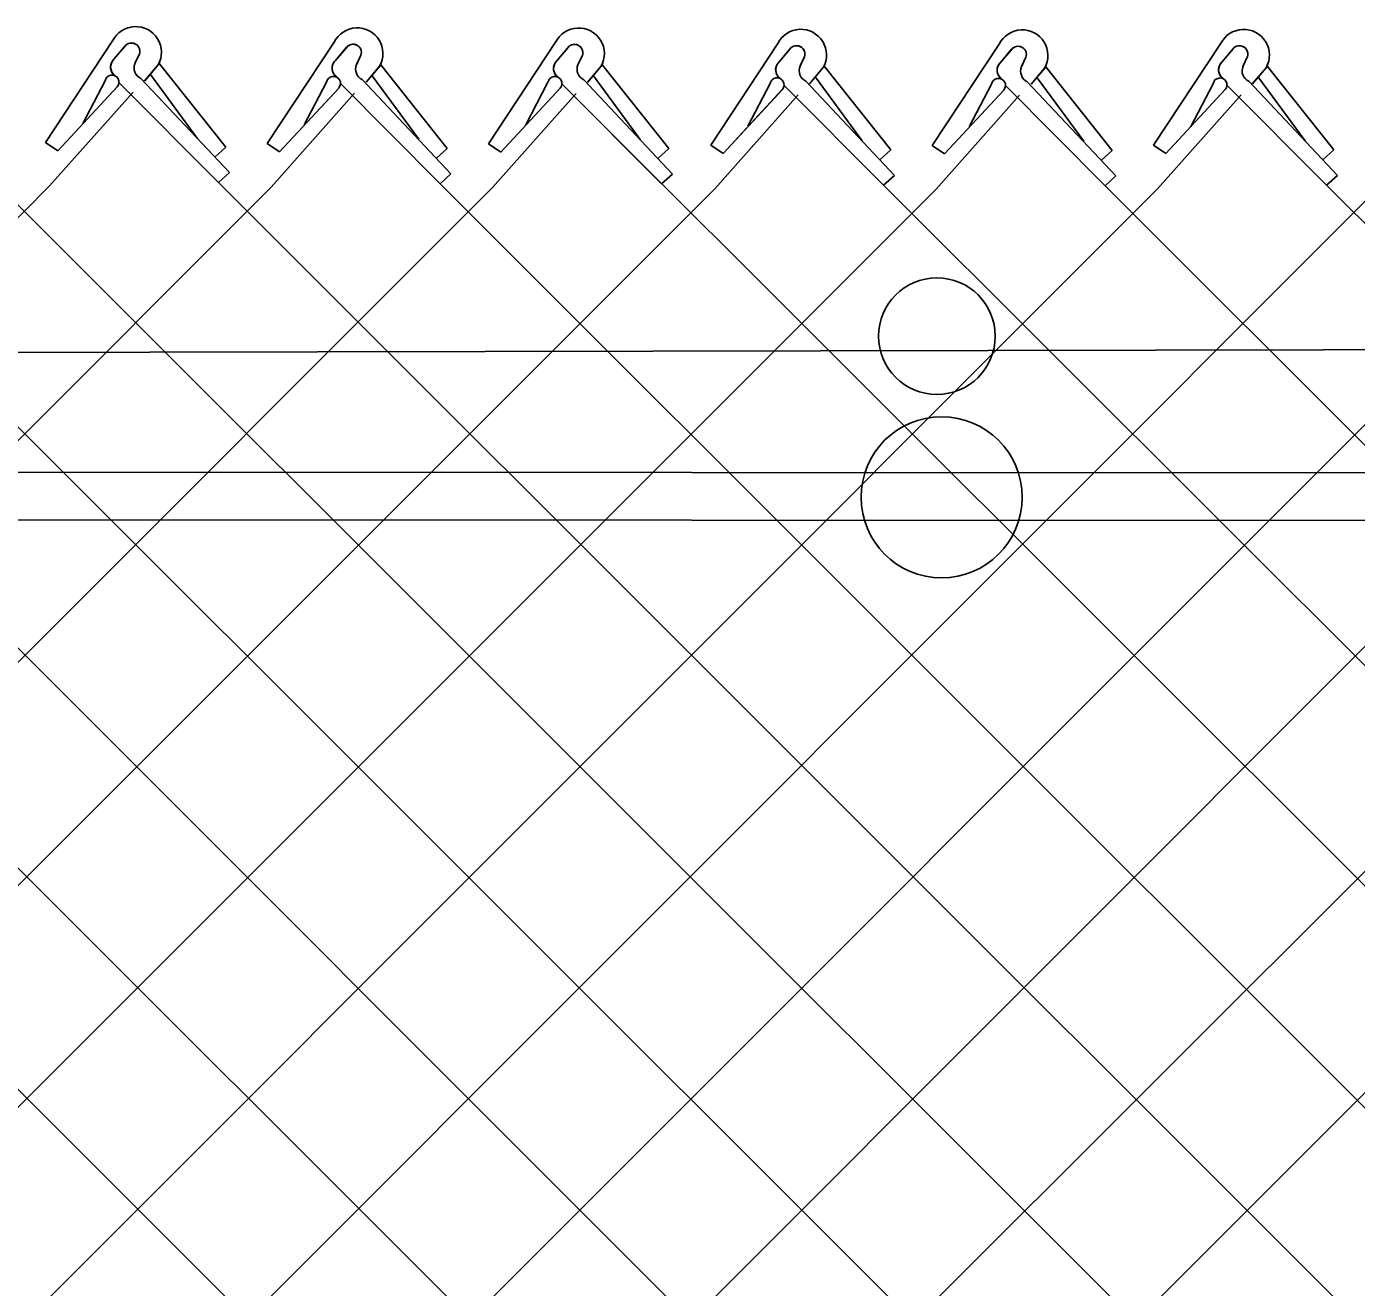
# Model space of a CAD drawing. Extents: x 0 to 2.85, y -0.1 to 1.83.
# Drawn here: x 0.44266 to 0.49103, y 1.35681 to 1.40266 of the extents above; entities that cross this region are included whole.
import ezdxf

# ---------------------------------------------------------------- set-up
doc = ezdxf.new("R2010")
doc.units = 0
doc.layers.add('sb_Chainlink Fence', color=7, linetype='Continuous')
doc.layers.add('sb_Existing Structural Steel', color=7, linetype='Continuous')

msp = doc.modelspace()

# ---------------------------------------------------------------- linework, layer by layer
at = {"layer": 'sb_Chainlink Fence'}
for p, q in [((0.4457942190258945, 1.4021397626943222), (0.44335774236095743, 1.3984508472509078)), ((0.4538509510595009, 1.4020950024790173), (0.45141447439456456, 1.3984060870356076)), ((0.4619038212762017, 1.40208930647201), (0.45946734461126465, 1.3984003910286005)), ((0.46998191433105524, 1.4020415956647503), (0.46754543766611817, 1.3983526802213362)), ((0.47803539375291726, 1.4020211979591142), (0.4755989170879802, 1.3983322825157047)), ((0.4860896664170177, 1.4020378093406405), (0.4836531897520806, 1.3983488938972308)), ((0.4458418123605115, 1.4014709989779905), (0.4462869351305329, 1.401998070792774)), ((0.4462458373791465, 1.4019547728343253), (0.4458418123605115, 1.4014709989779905)), ((0.44676793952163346, 1.4016692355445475), (0.44660439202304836, 1.401314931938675)), ((0.4466050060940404, 1.4013274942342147), (0.4467676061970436, 1.4016611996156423)), ((0.45389854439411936, 1.4014262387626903), (0.4543436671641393, 1.4019533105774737)), ((0.45430256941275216, 1.401910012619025), (0.45389854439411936, 1.4014262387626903)), ((0.4548246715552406, 1.4016244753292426), (0.4546611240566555, 1.4012701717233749)), ((0.45466173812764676, 1.4012827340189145), (0.45482433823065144, 1.4016164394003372)), ((0.46195141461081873, 1.4014205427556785), (0.46239653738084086, 1.4019476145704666)), ((0.4623554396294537, 1.401904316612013), (0.46195141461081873, 1.4014205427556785)), ((0.4628775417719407, 1.4016187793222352), (0.4627139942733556, 1.4012644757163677)), ((0.46271460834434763, 1.401277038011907), (0.4628772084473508, 1.4016107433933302)), ((0.470029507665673, 1.4013728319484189), (0.4704746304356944, 1.4018999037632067)), ((0.47043353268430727, 1.4018566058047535), (0.470029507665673, 1.4013728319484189)), ((0.470955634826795, 1.4015710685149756), (0.4707920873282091, 1.401216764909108)), ((0.4707927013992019, 1.4012293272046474), (0.47095530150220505, 1.4015630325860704)), ((0.47808298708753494, 1.4013524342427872), (0.4785281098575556, 1.4018795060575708)), ((0.47848701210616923, 1.4018362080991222), (0.47808298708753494, 1.4013524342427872)), ((0.4790091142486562, 1.4015506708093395), (0.4788455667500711, 1.401196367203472)), ((0.47884618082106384, 1.4012089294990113), (0.47900878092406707, 1.4015426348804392)), ((0.48613725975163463, 1.4013690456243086), (0.48658238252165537, 1.401896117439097)), ((0.4865412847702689, 1.401852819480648), (0.48613725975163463, 1.4013690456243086)), ((0.48706338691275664, 1.4015672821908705), (0.48689983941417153, 1.4012129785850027)), ((0.4869004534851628, 1.4012255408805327), (0.48706305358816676, 1.4015592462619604)), ((0.4469513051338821, 1.4006800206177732), (0.4474465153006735, 1.4012662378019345)), ((0.44695786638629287, 1.4006889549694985), (0.4474490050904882, 1.4012682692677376)), ((0.4474465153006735, 1.4012662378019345), (0.44748293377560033, 1.4013343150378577)), ((0.44748293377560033, 1.4013343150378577), (0.4475139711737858, 1.401407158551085)), ((0.4499072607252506, 1.3982749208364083), (0.44749443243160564, 1.401309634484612)), ((0.45500803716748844, 1.400635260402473), (0.4555032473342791, 1.4012214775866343)), ((0.45501459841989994, 1.4006441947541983), (0.45550573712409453, 1.4012235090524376)), ((0.4555032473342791, 1.4012214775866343), (0.455539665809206, 1.4012895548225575)), ((0.455539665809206, 1.4012895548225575), (0.4555707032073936, 1.4013623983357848)), ((0.457963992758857, 1.3982301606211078), (0.45555116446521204, 1.401264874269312)), ((0.4630609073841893, 1.4006295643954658), (0.46355611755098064, 1.4012157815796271)), ((0.46306746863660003, 1.4006384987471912), (0.4635586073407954, 1.4012178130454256)), ((0.46355611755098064, 1.4012157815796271), (0.46359253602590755, 1.4012838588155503)), ((0.46359253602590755, 1.4012838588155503), (0.463623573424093, 1.401356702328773)), ((0.46601686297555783, 1.398224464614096), (0.46360403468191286, 1.4012591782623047)), ((0.47113900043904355, 1.4005818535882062), (0.4716342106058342, 1.4011680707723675)), ((0.4711455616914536, 1.4005907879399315), (0.47163670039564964, 1.4011701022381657)), ((0.4716342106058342, 1.4011680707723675), (0.4716706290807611, 1.4012361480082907)), ((0.4716706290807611, 1.4012361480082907), (0.47170166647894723, 1.4013089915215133)), ((0.4740949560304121, 1.3981767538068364), (0.4716821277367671, 1.4012114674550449)), ((0.4791924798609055, 1.40056145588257), (0.4796876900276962, 1.4011476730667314)), ((0.47919904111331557, 1.4005703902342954), (0.4796901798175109, 1.4011497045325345)), ((0.4796876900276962, 1.4011476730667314), (0.4797241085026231, 1.4012157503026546)), ((0.4797241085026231, 1.4012157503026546), (0.47975514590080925, 1.4012885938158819)), ((0.4821484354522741, 1.3981563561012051), (0.47973560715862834, 1.4011910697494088)), ((0.4872467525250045, 1.4005780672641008), (0.48774196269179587, 1.4011642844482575)), ((0.487253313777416, 1.4005870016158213), (0.48774445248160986, 1.4011663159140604)), ((0.48774196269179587, 1.4011642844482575), (0.4877783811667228, 1.4012323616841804)), ((0.4877783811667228, 1.4012323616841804), (0.48780941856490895, 1.4013052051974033)), ((0.49020270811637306, 1.3981729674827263), (0.4877898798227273, 1.4012076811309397)), ((0.44551684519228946, 1.4006842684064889), (0.44470520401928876, 1.39913271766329)), ((0.4460184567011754, 1.4006330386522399), (0.4496458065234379, 1.3969902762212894)), ((0.44681616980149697, 1.400775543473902), (0.4500416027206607, 1.3973489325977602)), ((0.44886824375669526, 1.3986069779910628), (0.44717118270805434, 1.4009169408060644)), ((0.4535735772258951, 1.400639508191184), (0.45276193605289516, 1.3990879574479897)), ((0.45407518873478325, 1.4005882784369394), (0.45770253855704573, 1.396945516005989)), ((0.4548729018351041, 1.400730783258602), (0.4580983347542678, 1.3973041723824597)), ((0.45692497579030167, 1.3985622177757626), (0.45522791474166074, 1.4008721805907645)), ((0.4616264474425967, 1.4006338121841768), (0.460814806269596, 1.3990822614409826)), ((0.4621280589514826, 1.4005825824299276), (0.4657554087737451, 1.3969398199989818)), ((0.4629257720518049, 1.40072508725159), (0.4661512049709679, 1.397298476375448)), ((0.4649778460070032, 1.3985565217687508), (0.4632807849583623, 1.4008664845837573)), ((0.4697045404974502, 1.4005861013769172), (0.4688928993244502, 1.3990345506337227)), ((0.4710038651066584, 1.4006773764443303), (0.4742292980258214, 1.3972507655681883)), ((0.4730559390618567, 1.398508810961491), (0.47135887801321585, 1.4008187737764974)), ((0.47775801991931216, 1.4005657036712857), (0.47694637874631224, 1.3990141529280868)), ((0.4790573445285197, 1.4006569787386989), (0.48228277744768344, 1.3972303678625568)), ((0.481109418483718, 1.3984884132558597), (0.4794123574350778, 1.4007983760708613)), ((0.48581229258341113, 1.4005823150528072), (0.4850006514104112, 1.3990307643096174)), ((0.48711161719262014, 1.4006735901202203), (0.49033705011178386, 1.397246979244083)), ((0.4891636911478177, 1.3985050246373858), (0.4874666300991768, 1.4008149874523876)), ((0.443501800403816, 1.3968632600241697), (0.4465371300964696, 1.4002809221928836)), ((0.4438037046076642, 1.398146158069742), (0.4459735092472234, 1.4004835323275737)), ((0.4438037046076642, 1.398146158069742), (0.4459596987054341, 1.4004697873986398)), ((0.45155853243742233, 1.3968184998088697), (0.45459386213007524, 1.4002361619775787)), ((0.45186043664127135, 1.3981013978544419), (0.45403024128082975, 1.4004387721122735)), ((0.45186043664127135, 1.3981013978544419), (0.45401643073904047, 1.4004250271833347)), ((0.4596114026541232, 1.3968128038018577), (0.4626467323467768, 1.4002304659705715)), ((0.45991330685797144, 1.3980957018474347), (0.46208311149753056, 1.4004330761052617)), ((0.45991330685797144, 1.3980957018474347), (0.4620693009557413, 1.4004193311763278)), ((0.46262175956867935, 1.4000823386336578), (0.5727127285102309, 1.2901233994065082)), ((0.46768949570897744, 1.396765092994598), (0.47072482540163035, 1.400182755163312)), ((0.46799139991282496, 1.398047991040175), (0.47016120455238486, 1.4003853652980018)), ((0.46799139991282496, 1.398047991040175), (0.4701473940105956, 1.400371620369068)), ((0.47020615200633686, 1.400534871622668), (0.47383350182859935, 1.3968921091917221)), ((0.47574297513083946, 1.3967446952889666), (0.4787783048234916, 1.4001623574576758)), ((0.476044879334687, 1.398027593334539), (0.4782146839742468, 1.4003649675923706)), ((0.476044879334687, 1.398027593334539), (0.47820087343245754, 1.4003512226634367)), ((0.4782596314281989, 1.4005144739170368), (0.48188698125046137, 1.396871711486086)), ((0.48379724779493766, 1.396761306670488), (0.4868325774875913, 1.4001789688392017)), ((0.4840991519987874, 1.3980442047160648), (0.4862689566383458, 1.400381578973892)), ((0.4840991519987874, 1.3980442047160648), (0.4862551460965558, 1.400367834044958)), ((0.4863139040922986, 1.400531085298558), (0.48994125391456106, 1.3968883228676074)), ((0.4384793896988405, 1.4000416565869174), (0.5484079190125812, 1.290198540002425)), ((0.44335774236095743, 1.3984508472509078), (0.4438037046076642, 1.398146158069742)), ((0.4499072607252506, 1.3982749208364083), (0.44951146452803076, 1.3979162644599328)), ((0.45141447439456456, 1.3984060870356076), (0.45186043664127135, 1.3981013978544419)), ((0.457963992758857, 1.3982301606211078), (0.4575681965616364, 1.3978715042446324)), ((0.45946734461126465, 1.3984003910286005), (0.45991330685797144, 1.3980957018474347)), ((0.46601686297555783, 1.398224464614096), (0.4656210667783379, 1.3978658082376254)), ((0.46754543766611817, 1.3983526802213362), (0.46799139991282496, 1.398047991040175)), ((0.4740949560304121, 1.3981767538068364), (0.4736991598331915, 1.3978180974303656)), ((0.4755989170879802, 1.3983322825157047), (0.476044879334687, 1.398027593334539)), ((0.4821484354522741, 1.3981563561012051), (0.48175263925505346, 1.3977976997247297)), ((0.4836531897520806, 1.3983488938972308), (0.4840991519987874, 1.3980442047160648)), ((0.49020270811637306, 1.3981729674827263), (0.48980691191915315, 1.3978143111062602)), ((0.4500416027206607, 1.3973489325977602), (0.4496458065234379, 1.3969902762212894)), ((0.4580983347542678, 1.3973041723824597), (0.45770253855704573, 1.396945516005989)), ((0.4661512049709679, 1.397298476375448), (0.4657554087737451, 1.3969398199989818)), ((0.4742292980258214, 1.3972507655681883), (0.47383350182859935, 1.3968921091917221)), ((0.48228277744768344, 1.3972303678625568), (0.48188698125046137, 1.396871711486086)), ((0.49033705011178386, 1.397246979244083), (0.48994125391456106, 1.3968883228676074)), ((0.3659176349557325, 1.2869307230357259), (0.47574297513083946, 1.3967446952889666)), ((0.3659272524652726, 1.2950013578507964), (0.46768949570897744, 1.396765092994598)), ((0.36593686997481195, 1.3030719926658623), (0.4596114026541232, 1.3968128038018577)), ((0.3659464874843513, 1.311142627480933), (0.45155853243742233, 1.3968184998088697)), ((0.3659561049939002, 1.3192132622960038), (0.443501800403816, 1.3968632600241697)), ((0.3771591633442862, 1.2900712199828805), (0.48379724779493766, 1.396761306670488)), ((0.3852126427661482, 1.2900916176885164), (0.4918596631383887, 1.396820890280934)), ((0.3932669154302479, 1.2900750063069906), (0.49991639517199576, 1.3967761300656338)), ((0.40132933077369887, 1.2900154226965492), (0.5079692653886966, 1.396770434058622)), ((0.4093860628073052, 1.2900601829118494), (0.5161494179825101, 1.396741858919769)), ((0.4093936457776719, 1.396945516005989), (0.5161418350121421, 1.2902638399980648)), ((0.4174389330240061, 1.2900658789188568), (0.5242028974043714, 1.3967214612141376)), ((0.41744651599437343, 1.3969398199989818), (0.524195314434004, 1.290284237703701)), ((0.42547563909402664, 1.3969344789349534), (0.5326048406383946, 1.2897946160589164)), ((0.43352911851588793, 1.3969140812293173), (0.540435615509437, 1.290089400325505)), ((0.4496458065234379, 1.3969902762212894), (0.5564864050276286, 1.290201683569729)), ((0.45770253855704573, 1.396945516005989), (0.5645444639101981, 1.2901866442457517)), ((0.47383350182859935, 1.3968921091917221), (0.5807009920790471, 1.290162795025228)), ((0.48188698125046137, 1.396871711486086), (0.5887022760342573, 1.2901449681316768)), ((0.48994125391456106, 1.3968883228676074), (0.5968935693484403, 1.290086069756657))]:
    msp.add_line(p, q, dxfattribs=at)
for centre, radius, start, end in [((0.44663266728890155, 1.4017250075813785), 0.0009354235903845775, 330.7731305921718, 153.67978342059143), ((0.4546893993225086, 1.4016802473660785), 0.0009354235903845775, 330.7731305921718, 153.67978342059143), ((0.4627422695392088, 1.4016745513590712), 0.0009354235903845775, 330.7731305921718, 153.67978342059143), ((0.4708203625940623, 1.4016268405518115), 0.0009354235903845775, 330.7731305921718, 153.67978342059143), ((0.47887384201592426, 1.4016064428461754), 0.0009354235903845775, 330.7731305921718, 153.67978342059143), ((0.48692811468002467, 1.4016230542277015), 0.0009354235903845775, 330.7731305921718, 153.67978342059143), ((0.44647864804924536, 1.4017603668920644), 0.00030330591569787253, 342.5147558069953, 140.13680881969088), ((0.44647974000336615, 1.4017618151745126), 0.00030494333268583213, 340.73435754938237, 129.21739859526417), ((0.4545353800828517, 1.4017156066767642), 0.00030330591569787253, 342.5147558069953, 140.13680881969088), ((0.4545364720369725, 1.4017170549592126), 0.00030494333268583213, 340.73435754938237, 129.21739859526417), ((0.4625882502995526, 1.4017099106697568), 0.00030330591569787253, 342.5147558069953, 140.13680881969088), ((0.4625893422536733, 1.4017113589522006), 0.00030494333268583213, 340.73435754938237, 129.21739859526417), ((0.4706663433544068, 1.4016621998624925), 0.00030330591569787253, 342.5147558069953, 140.13680881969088), ((0.4706674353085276, 1.401663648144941), 0.00030494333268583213, 340.73435754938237, 129.21739859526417), ((0.4787198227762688, 1.401641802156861), 0.00030330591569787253, 342.5147558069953, 140.13680881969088), ((0.4787209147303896, 1.4016432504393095), 0.00030494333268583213, 340.73435754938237, 129.21739859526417), ((0.48677409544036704, 1.4016584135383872), 0.00030330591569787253, 342.5147558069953, 140.13680881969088), ((0.48677518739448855, 1.4016598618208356), 0.00030494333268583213, 340.73435754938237, 129.21739859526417), ((0.44610127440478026, 1.4011877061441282), 0.0003843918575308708, 140.20166010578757, 233.0052527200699), ((0.44611178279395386, 1.40118816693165), 0.0003909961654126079, 133.66718540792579, 232.2343578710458), ((0.446992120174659, 1.4011556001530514), 0.00041880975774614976, 156.48328493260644, 245.15783350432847), ((0.45415800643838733, 1.401142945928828), 0.0003843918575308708, 140.20166010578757, 233.0052527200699), ((0.454168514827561, 1.40114340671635), 0.0003909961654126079, 133.66718540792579, 232.2343578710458), ((0.4550488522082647, 1.4011108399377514), 0.00041880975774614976, 156.48328493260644, 245.15783350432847), ((0.4622108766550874, 1.4011372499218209), 0.0003843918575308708, 140.20166010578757, 233.0052527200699), ((0.4622213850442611, 1.4011377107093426), 0.0003909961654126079, 133.66718540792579, 232.2343578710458), ((0.4631017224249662, 1.4011051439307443), 0.00041880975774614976, 156.48328493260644, 245.15783350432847), ((0.4702889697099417, 1.4010895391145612), 0.0003843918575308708, 140.20166010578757, 233.0052527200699), ((0.4702994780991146, 1.401089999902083), 0.0003909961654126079, 133.66718540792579, 232.2343578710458), ((0.47117981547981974, 1.4010574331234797), 0.00041880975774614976, 156.48328493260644, 245.15783350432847), ((0.47834244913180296, 1.4010691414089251), 0.0003843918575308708, 140.20166010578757, 233.0052527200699), ((0.4783529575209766, 1.4010696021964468), 0.0003909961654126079, 133.66718540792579, 232.2343578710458), ((0.47923329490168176, 1.4010370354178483), 0.00041880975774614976, 156.48328493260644, 245.15783350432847), ((0.4863967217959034, 1.4010857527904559), 0.0003843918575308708, 140.20166010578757, 233.0052527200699), ((0.48640723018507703, 1.4010862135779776), 0.0003909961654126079, 133.66718540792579, 232.2343578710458), ((0.48728756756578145, 1.4010536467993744), 0.00041880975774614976, 156.48328493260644, 245.15783350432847), ((0.4457688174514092, 1.4006401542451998), 0.00025580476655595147, 319.02146199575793, 170.0695590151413), ((0.45382554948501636, 1.4005953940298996), 0.00025580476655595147, 319.02146199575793, 170.0695590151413), ((0.46187841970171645, 1.4005896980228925), 0.00025580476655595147, 319.02146199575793, 170.0695590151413), ((0.4699565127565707, 1.4005419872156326), 0.00025580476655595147, 319.02146199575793, 170.0695590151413), ((0.478009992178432, 1.4005215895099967), 0.00025580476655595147, 319.02146199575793, 170.0695590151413), ((0.4860642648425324, 1.4005382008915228), 0.00025580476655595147, 319.02146199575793, 170.0695590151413)]:
    msp.add_arc(centre, radius, start, end, dxfattribs=at)
at = {"layer": 'sb_Existing Structural Steel'}
for p, q in [((0.5429799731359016, 1.3864144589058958), (0.37361601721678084, 1.3864799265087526)), ((0.5429793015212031, 1.3846769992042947), (0.37361534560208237, 1.3847424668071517))]:
    msp.add_line(p, q, dxfattribs=at)
msp.add_lwpolyline([(0.5507821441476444, 1.3910277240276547), (0.36789482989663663, 1.3906586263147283)], dxfattribs=at)
for centre, radius in [((0.4757706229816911, 1.3914028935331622), 0.0021204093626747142), ((0.4759416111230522, 1.3855419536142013), 0.002929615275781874)]:
    msp.add_circle(centre, radius, dxfattribs=at)

doc.saveas('drawing.dxf')
